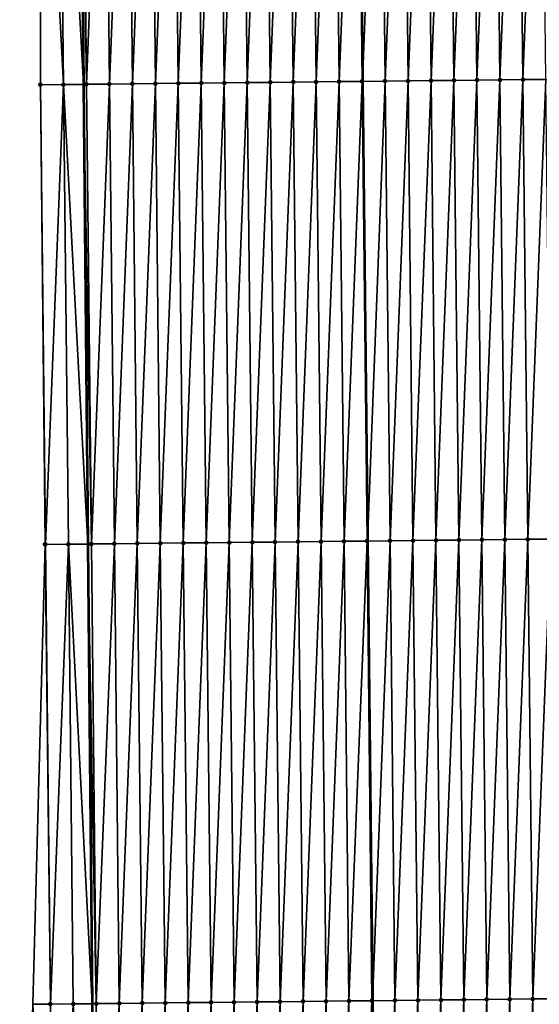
# Model space of a CAD drawing. Header units: feet. Extents: x 2007189 to 2022806, y 818621 to 837694.
# Tile 318 of 656: x 2011353 to 2011376, y 828927 to 828970. Entities that reach past the tile are written whole.
import ezdxf

# ---------------------------------------------------------------- set-up
doc = ezdxf.new("R2010")
doc.units = ezdxf.units.FT
doc.header["$MEASUREMENT"] = 0
for name, color, linetype, lineweight in [('EP_Travel Lane', 172, 'Continuous', 53), ('Road Shots', 141, 'Continuous', 100), ('Road X-Section', 40, 'Continuous', 13), ('STRIPING', 60, 'Continuous', 53)]:
    doc.layers.add(name, color=color, linetype=linetype, lineweight=lineweight)
doc.layers.add('I-77-MM17-21_SB-Surface-Border', color=7, linetype='Continuous')
doc.layers.add('I-77-MM17-21_SB-Surface-TIN', color=7, linetype='Continuous')

msp = doc.modelspace()

# ---------------------------------------------------------------- linework, layer by layer
at = {"layer": 'EP_Travel Lane'}
msp.add_polyline3d([(2011354.749587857, 829086.9643063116, 317.1524679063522), (2011354.979581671, 829066.9660118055, 317.0286059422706), (2011355.209577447, 829046.9675467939, 316.9328874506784), (2011355.439570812, 829026.9692913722, 316.8025781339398), (2011355.633534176, 829006.9840589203, 316.6913245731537), (2011355.821723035, 828986.9853854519, 316.5551894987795), (2011356.009913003, 828966.9865940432, 316.4383833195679), (2011356.19810302, 828946.9877975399, 316.3224105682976), (2011356.386292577, 828926.9890499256, 316.1984395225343), (2011356.574481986, 828906.9903179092, 316.0719165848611), (2011356.762671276, 828886.9915987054, 315.9433314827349), (2011356.950861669, 828866.992762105, 315.8339187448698), (2011357.139050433, 828846.9940987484, 315.696163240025), (2011357.327239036, 828826.995452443, 315.5556009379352), (2011357.535501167, 828806.9998870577, 315.4221144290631), (2011357.747121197, 828787.0012546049, 315.3215290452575), (2011357.958739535, 828767.0027819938, 315.1930798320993), (2011358.170357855, 828747.0043111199, 315.064400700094)], dxfattribs=at)
at = {"layer": 'I-77-MM17-21_SB-Surface-Border', "color": 3, "linetype": 'Continuous', "lineweight": -3}
msp.add_polyline3d([(2011356.669635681, 828746.9886572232, 315.024594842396), (2011357.350865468, 828766.9964450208, 315.1763109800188), (2011356.27611999, 828786.9858623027, 315.2909297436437), (2011356.067860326, 828806.9845930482, 315.3806073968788), (2011355.335832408, 828826.9744574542, 315.4975312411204), (2011355.622954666, 828846.9780881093, 315.6563314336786), (2011354.037516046, 828866.9620809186, 315.7434684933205), (2011354.46445267, 828886.9673824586, 315.8741251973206), (2011353.22869674, 828906.9551135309, 315.9629740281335), (2011353.799391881, 828926.9618330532, 316.1137954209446), (2011354.332915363, 828946.96812921, 316.2686811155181), (2011354.131869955, 828966.9667951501, 316.3834662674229), (2011354.097969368, 828986.9671800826, 316.5101890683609), (2011355.257987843, 829006.9800873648, 316.6823774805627), (2011354.461545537, 829026.9583566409, 316.777838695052), (2011353.307004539, 829046.9462924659, 316.8819204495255), (2011354.165455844, 829066.956908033, 317.0082613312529), (2011354.586643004, 829086.9624844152, 317.1483636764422)], dxfattribs=at)
at = {"layer": 'I-77-MM17-21_SB-Surface-TIN', "color": 128, "linetype": 'Continuous', "lineweight": -3}
for points in [[(2011359.134544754, 828967.0197887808, 316.4882135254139), (2011359.920082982, 828987.0289444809, 316.6173053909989), (2011358.920139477, 828987.018314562, 316.602495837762)], [(2011359.134544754, 828967.0197887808, 316.4882135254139), (2011360.134488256, 828967.0304189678, 316.502979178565), (2011359.920082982, 828987.0289444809, 316.6173053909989)], [(2011360.134488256, 828967.0304189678, 316.502979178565), (2011360.920026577, 828987.0395660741, 316.6334770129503), (2011359.920082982, 828987.0289444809, 316.6173053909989)], [(2011360.134488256, 828967.0304189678, 316.502979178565), (2011361.134431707, 828967.0410538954, 316.5169692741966), (2011360.920026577, 828987.0395660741, 316.6334770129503)], [(2011361.134431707, 828967.0410538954, 316.5169692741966), (2011361.919970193, 828987.0501856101, 316.6499852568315), (2011360.920026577, 828987.0395660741, 316.6334770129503)], [(2011361.134431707, 828967.0410538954, 316.5169692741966), (2011362.134375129, 828967.0516915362, 316.5305155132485), (2011361.919970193, 828987.0501856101, 316.6499852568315)], [(2011362.134375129, 828967.0516915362, 316.5305155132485), (2011362.91991382, 828987.0608041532, 316.6666558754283), (2011361.919970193, 828987.0501856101, 316.6499852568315)], [(2011362.134375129, 828967.0516915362, 316.5305155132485), (2011363.13431863, 828967.0623219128, 316.5452501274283), (2011362.91991382, 828987.0608041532, 316.6666558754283)], [(2011363.13431863, 828967.0623219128, 316.5452501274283), (2011363.919857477, 828987.0714198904, 316.6837856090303), (2011362.91991382, 828987.0608041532, 316.6666558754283)], [(2011363.13431863, 828967.0623219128, 316.5452501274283), (2011364.13426222, 828967.0729438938, 316.5613583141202), (2011363.919857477, 828987.0714198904, 316.6837856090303)], [(2011364.13426222, 828967.0729438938, 316.5613583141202), (2011364.919801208, 828987.0820286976, 316.7020490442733), (2011363.919857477, 828987.0714198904, 316.6837856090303)], [(2011364.13426222, 828967.0729438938, 316.5613583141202), (2011365.134205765, 828967.083570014, 316.5767893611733), (2011364.919801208, 828987.0820286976, 316.7020490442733)], [(2011365.134205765, 828967.083570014, 316.5767893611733), (2011365.919745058, 828987.0926264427, 316.7221223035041), (2011364.919801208, 828987.0820286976, 316.7020490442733)], [(2011365.134205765, 828967.083570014, 316.5767893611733), (2011366.134149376, 828967.0941900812, 316.5932106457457), (2011365.919745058, 828987.0926264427, 316.7221223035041)], [(2011366.134149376, 828967.0941900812, 316.5932106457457), (2011366.919688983, 828987.1032171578, 316.7433457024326), (2011365.919745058, 828987.0926264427, 316.7221223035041)], [(2011366.134149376, 828967.0941900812, 316.5932106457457), (2011367.13409311, 828967.1047986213, 316.6115178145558), (2011366.919688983, 828987.1032171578, 316.7433457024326)], [(2011367.13409311, 828967.1047986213, 316.6115178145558), (2011367.919632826, 828987.1138155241, 316.7633173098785), (2011366.919688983, 828987.1032171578, 316.7433457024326)], [(2011367.13409311, 828967.1047986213, 316.6115178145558), (2011368.134036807, 828967.1154105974, 316.6292628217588), (2011367.919632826, 828987.1138155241, 316.7633173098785)], [(2011368.134036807, 828967.1154105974, 316.6292628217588), (2011367.942141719, 828987.1140544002, 316.7637169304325), (2011367.919632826, 828987.1138155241, 316.7633173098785)], [(2011368.919576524, 828987.1244274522, 316.7810702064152), (2011367.942141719, 828987.1140544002, 316.7637169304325), (2011368.157121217, 828967.1156559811, 316.6296072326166)], [(2011368.134036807, 828967.1154105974, 316.6292628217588), (2011368.157121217, 828967.1156559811, 316.6296072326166), (2011367.942141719, 828987.1140544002, 316.7637169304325)], [(2011369.133980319, 828967.1260398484, 316.6441816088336), (2011368.919576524, 828987.1244274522, 316.7810702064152), (2011368.157121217, 828967.1156559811, 316.6296072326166)], [(2011369.133980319, 828967.1260398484, 316.6441816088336), (2011369.919520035, 828987.1350567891, 316.7959749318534), (2011368.919576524, 828987.1244274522, 316.7810702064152)], [(2011369.133980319, 828967.1260398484, 316.6441816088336), (2011370.133923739, 828967.13667773, 316.657688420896), (2011369.919520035, 828987.1350567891, 316.7959749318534)], [(2011370.133923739, 828967.13667773, 316.657688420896), (2011370.919463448, 828987.1456953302, 316.8093738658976), (2011369.919520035, 828987.1350567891, 316.7959749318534)], [(2011370.133923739, 828967.13667773, 316.657688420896), (2011371.133867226, 828967.1473093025, 316.6722274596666), (2011370.919463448, 828987.1456953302, 316.8093738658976)], [(2011371.133867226, 828967.1473093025, 316.6722274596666), (2011371.919407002, 828987.1563205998, 316.8249440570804), (2011370.919463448, 828987.1456953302, 316.8093738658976)], [(2011371.133867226, 828967.1473093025, 316.6722274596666), (2011372.133810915, 828967.1579220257, 316.6898502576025), (2011371.919407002, 828987.1563205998, 316.8249440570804)], [(2011372.133810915, 828967.1579220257, 316.6898502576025), (2011372.919350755, 828987.1669274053, 316.843535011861), (2011371.919407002, 828987.1563205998, 316.8249440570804)], [(2011372.133810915, 828967.1579220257, 316.6898502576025), (2011373.133754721, 828967.1685238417, 316.709257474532), (2011372.919350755, 828987.1669274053, 316.843535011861)], [(2011373.133754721, 828967.1685238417, 316.709257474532), (2011373.919294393, 828987.1775449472, 316.8603694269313), (2011372.919350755, 828987.1669274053, 316.843535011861)], [(2011373.133754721, 828967.1685238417, 316.709257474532), (2011374.133698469, 828967.1791311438, 316.7277671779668), (2011373.919294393, 828987.1775449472, 316.8603694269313)], [(2011374.133698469, 828967.1791311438, 316.7277671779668), (2011374.919237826, 828987.1881815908, 316.8740787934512), (2011373.919294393, 828987.1775449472, 316.8603694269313)], [(2011374.133698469, 828967.1791311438, 316.7277671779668), (2011375.133642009, 828967.1897577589, 316.7431172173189), (2011374.919237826, 828987.1881815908, 316.8740787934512)], [(2011375.133642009, 828967.1897577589, 316.7431172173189), (2011375.9191813, 828987.1988143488, 316.8884238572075), (2011374.919237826, 828987.1881815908, 316.8740787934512)], [(2011375.133642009, 828967.1897577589, 316.7431172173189), (2011376.133585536, 828967.2003855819, 316.7582696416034), (2011375.9191813, 828987.1988143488, 316.8884238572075)], [(2011355.134769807, 828966.9773556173, 316.4148217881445), (2011354.920364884, 828986.9758484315, 316.5344975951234), (2011354.097969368, 828986.9671800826, 316.5101890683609)], [(2011354.131869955, 828966.9667951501, 316.3834662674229), (2011354.134825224, 828966.9668262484, 316.3835620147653), (2011354.097969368, 828986.9671800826, 316.5101890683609)], [(2011354.134825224, 828966.9668262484, 316.3835620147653), (2011355.134769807, 828966.9773556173, 316.4148217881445), (2011354.097969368, 828986.9671800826, 316.5101890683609)], [(2011354.920364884, 828986.9758484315, 316.5344975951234), (2011356.009913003, 828966.9865940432, 316.4383833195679), (2011355.821723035, 828986.9853854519, 316.5551894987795)], [(2011355.134769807, 828966.9773556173, 316.4148217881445), (2011356.009913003, 828966.9865940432, 316.4383833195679), (2011354.920364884, 828986.9758484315, 316.5344975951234)], [(2011356.134714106, 828966.987911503, 316.4417433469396), (2011355.920308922, 828986.9864285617, 316.5574526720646), (2011355.821723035, 828986.9853854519, 316.5551894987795)], [(2011356.134714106, 828966.987911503, 316.4417433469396), (2011355.821723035, 828986.9853854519, 316.5551894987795), (2011356.009913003, 828966.9865940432, 316.4383833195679)], [(2011356.134714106, 828966.987911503, 316.4417433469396), (2011356.920252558, 828986.9970462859, 316.5742573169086), (2011355.920308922, 828986.9864285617, 316.5574526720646)], [(2011356.134714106, 828966.987911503, 316.4417433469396), (2011357.134657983, 828966.9985066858, 316.4622357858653), (2011356.920252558, 828986.9970462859, 316.5742573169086)], [(2011357.134657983, 828966.9985066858, 316.4622357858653), (2011357.920196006, 828987.0076815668, 316.5881896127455), (2011356.920252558, 828986.9970462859, 316.5742573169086)], [(2011357.134657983, 828966.9985066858, 316.4622357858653), (2011358.134601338, 828967.0091505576, 316.474762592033), (2011357.920196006, 828987.0076815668, 316.5881896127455)], [(2011358.134601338, 828967.0091505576, 316.474762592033), (2011358.920139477, 828987.018314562, 316.602495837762), (2011357.920196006, 828987.0076815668, 316.5881896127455)], [(2011358.134601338, 828967.0091505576, 316.474762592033), (2011359.134544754, 828967.0197887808, 316.4882135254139), (2011358.920139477, 828987.018314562, 316.602495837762)], [(2011354.349230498, 828946.9683007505, 316.2692332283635), (2011354.134825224, 828966.9668262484, 316.3835620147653), (2011354.131869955, 828966.9667951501, 316.3834662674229)], [(2011354.332915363, 828946.96812921, 316.2686811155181), (2011354.349230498, 828946.9683007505, 316.2692332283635), (2011354.131869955, 828966.9667951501, 316.3834662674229)], [(2011354.349230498, 828946.9683007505, 316.2692332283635), (2011355.134769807, 828966.9773556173, 316.4148217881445), (2011354.134825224, 828966.9668262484, 316.3835620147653)], [(2011354.349230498, 828946.9683007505, 316.2692332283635), (2011355.349175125, 828946.9788259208, 316.3011799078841), (2011355.134769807, 828966.9773556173, 316.4148217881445)], [(2011355.134769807, 828966.9773556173, 316.4148217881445), (2011356.19810302, 828946.9877975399, 316.3224105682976), (2011356.009913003, 828966.9865940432, 316.4383833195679)], [(2011355.349175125, 828946.9788259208, 316.3011799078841), (2011356.19810302, 828946.9877975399, 316.3224105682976), (2011355.134769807, 828966.9773556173, 316.4148217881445)], [(2011356.349119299, 828946.9893935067, 316.3261873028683), (2011356.134714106, 828966.987911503, 316.4417433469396), (2011356.009913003, 828966.9865940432, 316.4383833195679)], [(2011356.349119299, 828946.9893935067, 316.3261873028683), (2011356.009913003, 828966.9865940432, 316.4383833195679), (2011356.19810302, 828946.9877975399, 316.3224105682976)], [(2011356.349119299, 828946.9893935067, 316.3261873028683), (2011357.134657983, 828966.9985066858, 316.4622357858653), (2011356.134714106, 828966.987911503, 316.4417433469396)], [(2011356.349119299, 828946.9893935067, 316.3261873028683), (2011357.34906287, 828947.000017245, 316.3420080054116), (2011357.134657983, 828966.9985066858, 316.4622357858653)], [(2011357.34906287, 828947.000017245, 316.3420080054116), (2011358.134601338, 828967.0091505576, 316.474762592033), (2011357.134657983, 828966.9985066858, 316.4622357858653)], [(2011357.34906287, 828947.000017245, 316.3420080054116), (2011358.349006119, 828947.010670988, 316.3529198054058), (2011358.134601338, 828967.0091505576, 316.474762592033)], [(2011358.349006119, 828947.010670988, 316.3529198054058), (2011359.134544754, 828967.0197887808, 316.4882135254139), (2011358.134601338, 828967.0091505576, 316.474762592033)], [(2011358.349006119, 828947.010670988, 316.3529198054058), (2011359.34894937, 828947.0213246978, 316.3638370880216), (2011359.134544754, 828967.0197887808, 316.4882135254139)], [(2011359.34894937, 828947.0213246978, 316.3638370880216), (2011360.134488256, 828967.0304189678, 316.502979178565), (2011359.134544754, 828967.0197887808, 316.4882135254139)], [(2011359.34894937, 828947.0213246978, 316.3638370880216), (2011360.348892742, 828947.0319669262, 316.3766327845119), (2011360.134488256, 828967.0304189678, 316.502979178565)], [(2011360.348892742, 828947.0319669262, 316.3766327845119), (2011361.134431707, 828967.0410538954, 316.5169692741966), (2011360.134488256, 828967.0304189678, 316.502979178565)], [(2011360.348892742, 828947.0319669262, 316.3766327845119), (2011361.348836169, 828947.0426041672, 316.3902443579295), (2011361.134431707, 828967.0410538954, 316.5169692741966)], [(2011361.348836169, 828947.0426041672, 316.3902443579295), (2011362.134375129, 828967.0516915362, 316.5305155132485), (2011361.134431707, 828967.0410538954, 316.5169692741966)], [(2011361.348836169, 828947.0426041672, 316.3902443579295), (2011362.348779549, 828947.0532457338, 316.4031482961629), (2011362.134375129, 828967.0516915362, 316.5305155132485)], [(2011362.348779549, 828947.0532457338, 316.4031482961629), (2011363.13431863, 828967.0623219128, 316.5452501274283), (2011362.134375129, 828967.0516915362, 316.5305155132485)], [(2011362.348779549, 828947.0532457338, 316.4031482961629), (2011363.348722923, 828947.0638878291, 316.415965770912), (2011363.13431863, 828967.0623219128, 316.5452501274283)], [(2011363.348722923, 828947.0638878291, 316.415965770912), (2011364.13426222, 828967.0729438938, 316.5613583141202), (2011363.13431863, 828967.0623219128, 316.5452501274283)], [(2011363.348722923, 828947.0638878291, 316.415965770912), (2011364.34866638, 828947.0745222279, 316.4300423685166), (2011364.13426222, 828967.0729438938, 316.5613583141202)], [(2011364.34866638, 828947.0745222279, 316.4300423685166), (2011365.134205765, 828967.083570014, 316.5767893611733), (2011364.13426222, 828967.0729438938, 316.5613583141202)], [(2011364.34866638, 828947.0745222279, 316.4300423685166), (2011365.348609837, 828947.08515664, 316.4441168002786), (2011365.134205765, 828967.083570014, 316.5767893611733)], [(2011365.348609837, 828947.08515664, 316.4441168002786), (2011366.134149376, 828967.0941900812, 316.5932106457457), (2011365.134205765, 828967.083570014, 316.5767893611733)], [(2011365.348609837, 828947.08515664, 316.4441168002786), (2011366.348553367, 828947.0957841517, 316.4593201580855), (2011366.134149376, 828967.0941900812, 316.5932106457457)], [(2011366.348553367, 828947.0957841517, 316.4593201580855), (2011367.13409311, 828967.1047986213, 316.6115178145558), (2011366.134149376, 828967.0941900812, 316.5932106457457)], [(2011366.348553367, 828947.0957841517, 316.4593201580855), (2011367.348496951, 828947.1064067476, 316.4753277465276), (2011367.13409311, 828967.1047986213, 316.6115178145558)], [(2011367.348496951, 828947.1064067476, 316.4753277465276), (2011368.134036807, 828967.1154105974, 316.6292628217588), (2011367.13409311, 828967.1047986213, 316.6115178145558)], [(2011367.348496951, 828947.1064067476, 316.4753277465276), (2011368.348440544, 828947.1170284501, 316.4914814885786), (2011368.134036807, 828967.1154105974, 316.6292628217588)], [(2011368.348440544, 828947.1170284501, 316.4914814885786), (2011368.157121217, 828967.1156559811, 316.6296072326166), (2011368.134036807, 828967.1154105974, 316.6292628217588)], [(2011369.133980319, 828967.1260398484, 316.6441816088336), (2011368.157121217, 828967.1156559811, 316.6296072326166), (2011368.37210048, 828947.1172794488, 316.4919167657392)], [(2011368.348440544, 828947.1170284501, 316.4914814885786), (2011368.37210048, 828947.1172794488, 316.4919167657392), (2011368.157121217, 828967.1156559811, 316.6296072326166)], [(2011369.348384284, 828947.127636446, 316.5098776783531), (2011369.133980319, 828967.1260398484, 316.6441816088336), (2011368.37210048, 828947.1172794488, 316.4919167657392)], [(2011369.348384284, 828947.127636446, 316.5098776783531), (2011370.133923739, 828967.13667773, 316.657688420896), (2011369.133980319, 828967.1260398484, 316.6441816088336)], [(2011369.348384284, 828947.127636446, 316.5098776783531), (2011370.348327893, 828947.1382566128, 316.5262826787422), (2011370.133923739, 828967.13667773, 316.657688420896)], [(2011370.348327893, 828947.1382566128, 316.5262826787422), (2011371.133867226, 828967.1473093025, 316.6722274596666), (2011370.133923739, 828967.13667773, 316.657688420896)], [(2011370.348327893, 828947.1382566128, 316.5262826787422), (2011371.348271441, 828947.1488825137, 316.5417495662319), (2011371.133867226, 828967.1473093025, 316.6722274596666)], [(2011371.348271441, 828947.1488825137, 316.5417495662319), (2011372.133810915, 828967.1579220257, 316.6898502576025), (2011371.133867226, 828967.1473093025, 316.6722274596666)], [(2011371.348271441, 828947.1488825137, 316.5417495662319), (2011372.348215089, 828947.15949913, 316.5587354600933), (2011372.133810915, 828967.1579220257, 316.6898502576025)], [(2011372.348215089, 828947.15949913, 316.5587354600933), (2011373.133754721, 828967.1685238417, 316.709257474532), (2011372.133810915, 828967.1579220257, 316.6898502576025)], [(2011372.348215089, 828947.15949913, 316.5587354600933), (2011373.348158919, 828947.1700986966, 316.5785106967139), (2011373.133754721, 828967.1685238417, 316.709257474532)], [(2011373.348158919, 828947.1700986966, 316.5785106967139), (2011374.133698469, 828967.1791311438, 316.7277671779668), (2011373.133754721, 828967.1685238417, 316.709257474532)], [(2011373.348158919, 828947.1700986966, 316.5785106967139), (2011374.348102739, 828947.1806991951, 316.5981334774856), (2011374.133698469, 828967.1791311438, 316.7277671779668)], [(2011374.348102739, 828947.1806991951, 316.5981334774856), (2011375.133642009, 828967.1897577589, 316.7431172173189), (2011374.133698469, 828967.1791311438, 316.7277671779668)], [(2011374.348102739, 828947.1806991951, 316.5981334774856), (2011375.348046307, 828947.1913232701, 316.613899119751), (2011375.133642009, 828967.1897577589, 316.7431172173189)], [(2011375.348046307, 828947.1913232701, 316.613899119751), (2011376.133585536, 828967.2003855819, 316.7582696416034), (2011375.133642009, 828967.1897577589, 316.7431172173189)], [(2011375.348046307, 828947.1913232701, 316.613899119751), (2011376.347990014, 828947.2019343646, 316.6317883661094), (2011376.133585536, 828967.2003855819, 316.7582696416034)], [(2011374.562507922, 828927.1821821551, 316.482420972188), (2011375.348046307, 828947.1913232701, 316.613899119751), (2011374.348102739, 828947.1806991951, 316.5981334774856)], [(2011374.562507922, 828927.1821821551, 316.482420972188), (2011375.562451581, 828927.1927977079, 316.4995808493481), (2011375.348046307, 828947.1913232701, 316.613899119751)], [(2011375.562451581, 828927.1927977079, 316.4995808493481), (2011376.347990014, 828947.2019343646, 316.6317883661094), (2011375.348046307, 828947.1913232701, 316.613899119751)], [(2011375.562451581, 828927.1927977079, 316.4995808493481), (2011376.562395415, 828927.2033969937, 316.5194020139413), (2011376.347990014, 828947.2019343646, 316.6317883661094)], [(2011353.799391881, 828926.9618330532, 316.1137954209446), (2011354.563634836, 828926.9698624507, 316.140638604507), (2011354.332915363, 828946.96812921, 316.2686811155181)], [(2011354.563634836, 828926.9698624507, 316.140638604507), (2011354.349230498, 828946.9683007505, 316.2692332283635), (2011354.332915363, 828946.96812921, 316.2686811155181)], [(2011354.563634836, 828926.9698624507, 316.140638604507), (2011355.349175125, 828946.9788259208, 316.3011799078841), (2011354.349230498, 828946.9683007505, 316.2692332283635)], [(2011354.563634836, 828926.9698624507, 316.140638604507), (2011355.563579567, 828926.9803780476, 316.1741515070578), (2011355.349175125, 828946.9788259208, 316.3011799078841)], [(2011355.349175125, 828946.9788259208, 316.3011799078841), (2011356.386292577, 828926.9890499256, 316.1984395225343), (2011356.19810302, 828946.9877975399, 316.3224105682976)], [(2011355.563579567, 828926.9803780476, 316.1741515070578), (2011356.386292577, 828926.9890499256, 316.1984395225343), (2011355.349175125, 828946.9788259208, 316.3011799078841)], [(2011356.563524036, 828926.9909180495, 316.2036717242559), (2011356.349119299, 828946.9893935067, 316.3261873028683), (2011356.19810302, 828946.9877975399, 316.3224105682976)], [(2011356.563524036, 828926.9909180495, 316.2036717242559), (2011356.19810302, 828946.9877975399, 316.3224105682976), (2011356.386292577, 828926.9890499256, 316.1984395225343)], [(2011356.563524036, 828926.9909180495, 316.2036717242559), (2011357.34906287, 828947.000017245, 316.3420080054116), (2011356.349119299, 828946.9893935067, 316.3261873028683)], [(2011356.563524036, 828926.9909180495, 316.2036717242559), (2011357.563467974, 828927.0015075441, 316.2250947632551), (2011357.34906287, 828947.000017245, 316.3420080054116)], [(2011357.563467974, 828927.0015075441, 316.2250947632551), (2011358.349006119, 828947.010670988, 316.3529198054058), (2011357.34906287, 828947.000017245, 316.3420080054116)], [(2011357.563467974, 828927.0015075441, 316.2250947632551), (2011358.563411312, 828927.0121530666, 316.2373515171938), (2011358.349006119, 828947.010670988, 316.3529198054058)], [(2011358.563411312, 828927.0121530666, 316.2373515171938), (2011359.34894937, 828947.0213246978, 316.3638370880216), (2011358.349006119, 828947.010670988, 316.3529198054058)], [(2011358.563411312, 828927.0121530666, 316.2373515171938), (2011359.563354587, 828927.0228044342, 316.2486519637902), (2011359.34894937, 828947.0213246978, 316.3638370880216)], [(2011359.563354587, 828927.0228044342, 316.2486519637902), (2011360.348892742, 828947.0319669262, 316.3766327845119), (2011359.34894937, 828947.0213246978, 316.3638370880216)], [(2011359.563354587, 828927.0228044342, 316.2486519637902), (2011360.563297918, 828927.0334505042, 316.2608191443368), (2011360.348892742, 828947.0319669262, 316.3766327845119)], [(2011360.563297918, 828927.0334505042, 316.2608191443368), (2011361.348836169, 828947.0426041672, 316.3902443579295), (2011360.348892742, 828947.0319669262, 316.3766327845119)], [(2011360.563297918, 828927.0334505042, 316.2608191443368), (2011361.56324129, 828927.0440928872, 316.2735895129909), (2011361.348836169, 828947.0426041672, 316.3902443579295)], [(2011361.56324129, 828927.0440928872, 316.2735895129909), (2011362.348779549, 828947.0532457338, 316.4031482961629), (2011361.348836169, 828947.0426041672, 316.3902443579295)], [(2011361.56324129, 828927.0440928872, 316.2735895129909), (2011362.5631846, 828927.0547409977, 316.2854228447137), (2011362.348779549, 828947.0532457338, 316.4031482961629)], [(2011362.5631846, 828927.0547409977, 316.2854228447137), (2011363.348722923, 828947.0638878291, 316.415965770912), (2011362.348779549, 828947.0532457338, 316.4031482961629)], [(2011362.5631846, 828927.0547409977, 316.2854228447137), (2011363.563127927, 828927.065387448, 316.2975278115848), (2011363.348722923, 828947.0638878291, 316.415965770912)], [(2011363.563127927, 828927.065387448, 316.2975278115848), (2011364.34866638, 828947.0745222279, 316.4300423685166), (2011363.348722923, 828947.0638878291, 316.415965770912)], [(2011363.563127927, 828927.065387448, 316.2975278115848), (2011364.563071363, 828927.0760238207, 316.3112814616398), (2011364.34866638, 828947.0745222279, 316.4300423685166)], [(2011364.563071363, 828927.0760238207, 316.3112814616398), (2011365.348609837, 828947.08515664, 316.4441168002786), (2011364.34866638, 828947.0745222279, 316.4300423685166)], [(2011364.563071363, 828927.0760238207, 316.3112814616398), (2011365.563014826, 828927.0866576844, 316.3254456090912), (2011365.348609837, 828947.08515664, 316.4441168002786)], [(2011365.563014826, 828927.0866576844, 316.3254456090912), (2011366.348553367, 828947.0957841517, 316.4593201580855), (2011365.348609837, 828947.08515664, 316.4441168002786)], [(2011365.563014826, 828927.0866576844, 316.3254456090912), (2011366.562958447, 828927.0972767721, 316.3420271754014), (2011366.348553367, 828947.0957841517, 316.4593201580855)], [(2011366.562958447, 828927.0972767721, 316.3420271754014), (2011367.348496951, 828947.1064067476, 316.4753277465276), (2011366.348553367, 828947.0957841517, 316.4593201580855)], [(2011366.562958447, 828927.0972767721, 316.3420271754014), (2011367.562902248, 828927.1078790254, 316.3613628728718), (2011367.348496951, 828947.1064067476, 316.4753277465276)], [(2011367.562902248, 828927.1078790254, 316.3613628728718), (2011368.348440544, 828947.1170284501, 316.4914814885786), (2011367.348496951, 828947.1064067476, 316.4753277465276)], [(2011367.562902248, 828927.1078790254, 316.3613628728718), (2011368.56284578, 828927.1185064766, 316.3765761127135), (2011368.348440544, 828947.1170284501, 316.4914814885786)], [(2011368.56284578, 828927.1185064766, 316.3765761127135), (2011368.37210048, 828947.1172794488, 316.4919167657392), (2011368.348440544, 828947.1170284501, 316.4914814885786)], [(2011369.348384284, 828947.127636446, 316.5098776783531), (2011368.37210048, 828947.1172794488, 316.4919167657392), (2011368.587081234, 828927.1187642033, 316.3769201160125)], [(2011368.56284578, 828927.1185064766, 316.3765761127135), (2011368.587081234, 828927.1187642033, 316.3769201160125), (2011368.37210048, 828947.1172794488, 316.4919167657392)], [(2011369.562789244, 828927.1291401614, 316.3907695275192), (2011369.348384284, 828947.127636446, 316.5098776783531), (2011368.587081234, 828927.1187642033, 316.3769201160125)], [(2011369.562789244, 828927.1291401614, 316.3907695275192), (2011370.348327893, 828947.1382566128, 316.5262826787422), (2011369.348384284, 828947.127636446, 316.5098776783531)], [(2011369.562789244, 828927.1291401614, 316.3907695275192), (2011370.562732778, 828927.1397673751, 316.4060216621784), (2011370.348327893, 828947.1382566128, 316.5262826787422)], [(2011370.562732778, 828927.1397673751, 316.4060216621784), (2011371.348271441, 828947.1488825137, 316.5417495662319), (2011370.348327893, 828947.1382566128, 316.5262826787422)], [(2011370.562732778, 828927.1397673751, 316.4060216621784), (2011371.562676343, 828927.1503917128, 316.4217442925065), (2011371.348271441, 828947.1488825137, 316.5417495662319)], [(2011371.562676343, 828927.1503917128, 316.4217442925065), (2011372.348215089, 828947.15949913, 316.5587354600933), (2011371.348271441, 828947.1488825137, 316.5417495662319)], [(2011371.562676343, 828927.1503917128, 316.4217442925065), (2011372.562620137, 828927.1609946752, 316.4409639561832), (2011372.348215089, 828947.15949913, 316.5587354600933)], [(2011372.562620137, 828927.1609946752, 316.4409639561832), (2011373.348158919, 828947.1700986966, 316.5785106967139), (2011372.348215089, 828947.15949913, 316.5587354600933)], [(2011372.562620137, 828927.1609946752, 316.4409639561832), (2011373.562564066, 828927.1715849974, 316.4622516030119), (2011373.348158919, 828947.1700986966, 316.5785106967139)], [(2011373.562564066, 828927.1715849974, 316.4622516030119), (2011374.348102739, 828947.1806991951, 316.5981334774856), (2011373.348158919, 828947.1700986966, 316.5785106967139)], [(2011373.562564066, 828927.1715849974, 316.4622516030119), (2011374.562507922, 828927.1821821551, 316.482420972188), (2011374.348102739, 828947.1806991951, 316.5981334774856)], [(2011362.777589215, 828907.0562769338, 316.1610432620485), (2011363.563127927, 828927.065387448, 316.2975278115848), (2011362.5631846, 828927.0547409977, 316.2854228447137)], [(2011362.777589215, 828907.0562769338, 316.1610432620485), (2011363.777532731, 828907.0669057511, 316.1760329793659), (2011363.563127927, 828927.065387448, 316.2975278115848)], [(2011363.777532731, 828907.0669057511, 316.1760329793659), (2011364.563071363, 828927.0760238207, 316.3112814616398), (2011363.563127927, 828927.065387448, 316.2975278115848)], [(2011363.777532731, 828907.0669057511, 316.1760329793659), (2011364.777476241, 828907.0775351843, 316.1909220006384), (2011364.563071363, 828927.0760238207, 316.3112814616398)], [(2011364.777476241, 828907.0775351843, 316.1909220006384), (2011365.563014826, 828927.0866576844, 316.3254456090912), (2011364.563071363, 828927.0760238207, 316.3112814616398)], [(2011364.777476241, 828907.0775351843, 316.1909220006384), (2011365.777419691, 828907.0881703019, 316.204881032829), (2011365.563014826, 828927.0866576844, 316.3254456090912)], [(2011365.777419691, 828907.0881703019, 316.204881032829), (2011366.562958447, 828927.0972767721, 316.3420271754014), (2011365.563014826, 828927.0866576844, 316.3254456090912)], [(2011365.777419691, 828907.0881703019, 316.204881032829), (2011366.777363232, 828907.0987967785, 316.2202537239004), (2011366.562958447, 828927.0972767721, 316.3420271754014)], [(2011366.777363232, 828907.0987967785, 316.2202537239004), (2011367.562902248, 828927.1078790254, 316.3613628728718), (2011366.562958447, 828927.0972767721, 316.3420271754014)], [(2011366.777363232, 828907.0987967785, 316.2202537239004), (2011367.777306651, 828907.1094346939, 316.2337549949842), (2011367.562902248, 828927.1078790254, 316.3613628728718)], [(2011367.777306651, 828907.1094346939, 316.2337549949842), (2011368.56284578, 828927.1185064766, 316.3765761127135), (2011367.562902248, 828927.1078790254, 316.3613628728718)], [(2011367.777306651, 828907.1094346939, 316.2337549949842), (2011368.777249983, 828907.1200807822, 316.2459191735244), (2011368.56284578, 828927.1185064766, 316.3765761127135)], [(2011368.777249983, 828907.1200807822, 316.2459191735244), (2011368.587081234, 828927.1187642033, 316.3769201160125), (2011368.56284578, 828927.1185064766, 316.3765761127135)], [(2011369.562789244, 828927.1291401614, 316.3907695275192), (2011368.587081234, 828927.1187642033, 316.3769201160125), (2011368.802060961, 828907.1203443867, 316.2463109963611)], [(2011368.777249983, 828907.1200807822, 316.2459191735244), (2011368.802060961, 828907.1203443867, 316.2463109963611), (2011368.587081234, 828927.1187642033, 316.3769201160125)], [(2011369.777193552, 828907.1307046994, 316.2617105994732), (2011369.562789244, 828927.1291401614, 316.3907695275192), (2011368.802060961, 828907.1203443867, 316.2463109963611)], [(2011369.777193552, 828907.1307046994, 316.2617105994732), (2011370.562732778, 828927.1397673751, 316.4060216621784), (2011369.562789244, 828927.1291401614, 316.3907695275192)], [(2011369.777193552, 828907.1307046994, 316.2617105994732), (2011370.777137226, 828907.1413188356, 316.2791022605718), (2011370.562732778, 828927.1397673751, 316.4060216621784)], [(2011370.777137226, 828907.1413188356, 316.2791022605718), (2011371.562676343, 828927.1503917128, 316.4217442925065), (2011370.562732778, 828927.1397673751, 316.4060216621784)], [(2011370.777137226, 828907.1413188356, 316.2791022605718), (2011371.777080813, 828907.1519411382, 316.2951578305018), (2011371.562676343, 828927.1503917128, 316.4217442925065)], [(2011371.777080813, 828907.1519411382, 316.2951578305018), (2011372.562620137, 828927.1609946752, 316.4409639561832), (2011371.562676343, 828927.1503917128, 316.4217442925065)], [(2011371.777080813, 828907.1519411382, 316.2951578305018), (2011372.777024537, 828907.1625505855, 316.3133165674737), (2011372.562620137, 828927.1609946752, 316.4409639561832)], [(2011372.777024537, 828907.1625505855, 316.3133165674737), (2011373.562564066, 828927.1715849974, 316.4622516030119), (2011372.562620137, 828927.1609946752, 316.4409639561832)], [(2011372.777024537, 828907.1625505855, 316.3133165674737), (2011373.776968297, 828907.1731567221, 316.332016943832), (2011373.562564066, 828927.1715849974, 316.4622516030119)], [(2011373.776968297, 828907.1731567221, 316.332016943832), (2011374.562507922, 828927.1821821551, 316.482420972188), (2011373.562564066, 828927.1715849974, 316.4622516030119)], [(2011373.776968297, 828907.1731567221, 316.332016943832), (2011374.776911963, 828907.1837716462, 316.3492796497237), (2011374.562507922, 828927.1821821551, 316.482420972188)], [(2011374.776911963, 828907.1837716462, 316.3492796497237), (2011375.562451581, 828927.1927977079, 316.4995808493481), (2011374.562507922, 828927.1821821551, 316.482420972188)], [(2011374.776911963, 828907.1837716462, 316.3492796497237), (2011375.776855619, 828907.1943874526, 316.366398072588), (2011375.562451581, 828927.1927977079, 316.4995808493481)], [(2011375.776855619, 828907.1943874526, 316.366398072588), (2011376.562395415, 828927.2033969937, 316.5194020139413), (2011375.562451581, 828927.1927977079, 316.4995808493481)], [(2011375.776855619, 828907.1943874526, 316.366398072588), (2011376.776799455, 828907.2049864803, 316.3862614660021), (2011376.562395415, 828927.2033969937, 316.5194020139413)], [(2011354.778039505, 828906.9713933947, 316.0170756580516), (2011354.563634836, 828926.9698624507, 316.140638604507), (2011353.799391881, 828926.9618330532, 316.1137954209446)], [(2011354.778039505, 828906.9713933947, 316.0170756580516), (2011355.563579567, 828926.9803780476, 316.1741515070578), (2011354.563634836, 828926.9698624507, 316.140638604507)], [(2011354.778039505, 828906.9713933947, 316.0170756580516), (2011355.777984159, 828906.9819160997, 316.0494257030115), (2011355.563579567, 828926.9803780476, 316.1741515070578)], [(2011355.563579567, 828926.9803780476, 316.1741515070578), (2011356.574481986, 828906.9903179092, 316.0719165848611), (2011356.386292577, 828926.9890499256, 316.1984395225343)], [(2011355.777984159, 828906.9819160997, 316.0494257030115), (2011356.574481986, 828906.9903179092, 316.0719165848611), (2011355.563579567, 828926.9803780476, 316.1741515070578)], [(2011356.777928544, 828906.9924639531, 316.0776613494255), (2011356.563524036, 828926.9909180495, 316.2036717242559), (2011356.386292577, 828926.9890499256, 316.1984395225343)], [(2011356.777928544, 828906.9924639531, 316.0776613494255), (2011356.386292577, 828926.9890499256, 316.1984395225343), (2011356.574481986, 828906.9903179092, 316.0719165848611)], [(2011356.777928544, 828906.9924639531, 316.0776613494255), (2011357.563467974, 828927.0015075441, 316.2250947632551), (2011356.563524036, 828926.9909180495, 316.2036717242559)], [(2011356.777928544, 828906.9924639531, 316.0776613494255), (2011357.777872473, 828907.0030543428, 316.0989379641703), (2011357.563467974, 828927.0015075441, 316.2250947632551)], [(2011357.777872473, 828907.0030543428, 316.0989379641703), (2011358.563411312, 828927.0121530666, 316.2373515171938), (2011357.563467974, 828927.0015075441, 316.2250947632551)], [(2011357.777872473, 828907.0030543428, 316.0989379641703), (2011358.777815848, 828907.0136963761, 316.1117655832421), (2011358.563411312, 828927.0121530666, 316.2373515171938)], [(2011358.777815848, 828907.0136963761, 316.1117655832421), (2011359.563354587, 828927.0228044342, 316.2486519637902), (2011358.563411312, 828927.0121530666, 316.2373515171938)], [(2011358.777815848, 828907.0136963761, 316.1117655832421), (2011359.777759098, 828907.0243499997, 316.1226969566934), (2011359.563354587, 828927.0228044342, 316.2486519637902)], [(2011359.777759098, 828907.0243499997, 316.1226969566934), (2011360.563297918, 828927.0334505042, 316.2608191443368), (2011359.563354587, 828927.0228044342, 316.2486519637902)], [(2011359.777759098, 828907.0243499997, 316.1226969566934), (2011360.777702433, 828907.0349957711, 316.1349129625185), (2011360.563297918, 828927.0334505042, 316.2608191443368)], [(2011360.777702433, 828907.0349957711, 316.1349129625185), (2011361.56324129, 828927.0440928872, 316.2735895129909), (2011360.563297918, 828927.0334505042, 316.2608191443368)], [(2011360.777702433, 828907.0349957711, 316.1349129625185), (2011361.777645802, 828907.0456384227, 316.1476394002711), (2011361.56324129, 828927.0440928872, 316.2735895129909)], [(2011361.777645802, 828907.0456384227, 316.1476394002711), (2011362.5631846, 828927.0547409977, 316.2854228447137), (2011361.56324129, 828927.0440928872, 316.2735895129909)], [(2011361.777645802, 828907.0456384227, 316.1476394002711), (2011362.777589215, 828907.0562769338, 316.1610432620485), (2011362.5631846, 828927.0547409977, 316.2854228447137)]]:
    msp.add_3dface(points, dxfattribs=at)
at = {"layer": 'Road Shots', "lineweight": 100}
for p in [(2011354.131869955, 828966.9667951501, 316.3834662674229), (2011354.134825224, 828966.9668262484, 316.3835620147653), (2011355.134769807, 828966.9773556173, 316.4148217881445), (2011356.134714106, 828966.987911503, 316.4417433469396), (2011357.134657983, 828966.9985066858, 316.4622357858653), (2011358.134601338, 828967.0091505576, 316.474762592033), (2011359.134544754, 828967.0197887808, 316.4882135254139), (2011360.134488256, 828967.0304189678, 316.502979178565), (2011361.134431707, 828967.0410538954, 316.5169692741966), (2011362.134375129, 828967.0516915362, 316.5305155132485), (2011363.13431863, 828967.0623219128, 316.5452501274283), (2011364.13426222, 828967.0729438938, 316.5613583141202), (2011365.134205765, 828967.083570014, 316.5767893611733), (2011366.134149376, 828967.0941900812, 316.5932106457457), (2011367.13409311, 828967.1047986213, 316.6115178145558), (2011368.134036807, 828967.1154105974, 316.6292628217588), (2011369.133980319, 828967.1260398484, 316.6441816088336), (2011370.133923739, 828967.13667773, 316.657688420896), (2011371.133867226, 828967.1473093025, 316.6722274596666), (2011372.133810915, 828967.1579220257, 316.6898502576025), (2011373.133754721, 828967.1685238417, 316.709257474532), (2011374.133698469, 828967.1791311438, 316.7277671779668), (2011375.133642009, 828967.1897577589, 316.7431172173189), (2011375.348046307, 828947.1913232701, 316.613899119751), (2011354.332915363, 828946.96812921, 316.2686811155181), (2011354.349230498, 828946.9683007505, 316.2692332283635), (2011355.349175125, 828946.9788259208, 316.3011799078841), (2011356.349119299, 828946.9893935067, 316.3261873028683), (2011357.34906287, 828947.000017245, 316.3420080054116), (2011358.349006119, 828947.010670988, 316.3529198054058), (2011359.34894937, 828947.0213246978, 316.3638370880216), (2011360.348892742, 828947.0319669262, 316.3766327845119), (2011361.348836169, 828947.0426041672, 316.3902443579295), (2011362.348779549, 828947.0532457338, 316.4031482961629), (2011363.348722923, 828947.0638878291, 316.415965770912), (2011364.34866638, 828947.0745222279, 316.4300423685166), (2011365.348609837, 828947.08515664, 316.4441168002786), (2011366.348553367, 828947.0957841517, 316.4593201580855), (2011367.348496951, 828947.1064067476, 316.4753277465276), (2011368.348440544, 828947.1170284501, 316.4914814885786), (2011369.348384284, 828947.127636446, 316.5098776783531), (2011370.348327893, 828947.1382566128, 316.5262826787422), (2011371.348271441, 828947.1488825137, 316.5417495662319), (2011372.348215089, 828947.15949913, 316.5587354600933), (2011373.348158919, 828947.1700986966, 316.5785106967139), (2011374.348102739, 828947.1806991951, 316.5981334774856), (2011363.563127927, 828927.065387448, 316.2975278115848), (2011364.563071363, 828927.0760238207, 316.3112814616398), (2011365.563014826, 828927.0866576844, 316.3254456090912), (2011366.562958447, 828927.0972767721, 316.3420271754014), (2011367.562902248, 828927.1078790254, 316.3613628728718), (2011368.56284578, 828927.1185064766, 316.3765761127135), (2011369.562789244, 828927.1291401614, 316.3907695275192), (2011370.562732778, 828927.1397673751, 316.4060216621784), (2011371.562676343, 828927.1503917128, 316.4217442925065), (2011372.562620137, 828927.1609946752, 316.4409639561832), (2011373.562564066, 828927.1715849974, 316.4622516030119), (2011374.562507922, 828927.1821821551, 316.482420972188), (2011375.562451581, 828927.1927977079, 316.4995808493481), (2011354.563634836, 828926.9698624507, 316.140638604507), (2011355.563579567, 828926.9803780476, 316.1741515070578), (2011356.563524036, 828926.9909180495, 316.2036717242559), (2011357.563467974, 828927.0015075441, 316.2250947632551), (2011358.563411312, 828927.0121530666, 316.2373515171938), (2011359.563354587, 828927.0228044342, 316.2486519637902), (2011360.563297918, 828927.0334505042, 316.2608191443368), (2011361.56324129, 828927.0440928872, 316.2735895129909), (2011362.5631846, 828927.0547409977, 316.2854228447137)]:
    msp.add_point(p, dxfattribs=at)
at = {"layer": 'Road X-Section', "extrusion": (-0.01072023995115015, 0.999923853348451, 0.006112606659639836), "elevation": 807343.578743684, "flags": 128}
msp.add_lwpolyline([(-2020168.442034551, -4618.59205621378), (-2020167.442034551, -4618.554994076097), (-2020166.44203455, -4618.516978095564), (-2020165.44203455, -4618.486999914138), (-2020164.442034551, -4618.460037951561), (-2020163.442034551, -4618.423186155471), (-2020162.442034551, -4618.395032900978), (-2020161.442034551, -4618.37320218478), (-2020160.44203455, -4618.359164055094), (-2020159.442034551, -4618.34778019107), (-2020158.442034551, -4618.339363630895), (-2020157.44203455, -4618.331312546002), (-2020156.442034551, -4618.322221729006), (-2020155.44203455, -4618.311115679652), (-2020154.44203455, -4618.298689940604), (-2020153.442034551, -4618.281859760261), (-2020152.44203455, -4618.265859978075), (-2020151.442034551, -4618.25231020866), (-2020150.94346007, -4618.24959737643), (-2020150.870221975, -4618.249671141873), (-2020150.44203455, -4618.252474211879), (-2020150.176126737, -4618.255568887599), (-2020149.442034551, -4618.267719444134), (-2020148.442034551, -4618.285959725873), (-2020147.442034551, -4618.301746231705), (-2020146.44203455, -4618.316898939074), (-2020145.44203455, -4618.332249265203), (-2020144.44203455, -4618.350759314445), (-2020143.44203455, -4618.370166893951), (-2020142.44203455, -4618.387790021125), (-2020141.442034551, -4618.40232933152), (-2020140.44203455, -4618.415836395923), (-2020139.44203455, -4618.430755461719), (-2020138.44203455, -4618.448500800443), (-2020137.44203455, -4618.466808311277), (-2020136.44203455, -4618.483229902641), (-2020135.442034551, -4618.498661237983), (-2020134.44203455, -4618.514769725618), (-2020133.442034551, -4618.529504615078), (-2020132.442034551, -4618.543051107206), (-2020131.442034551, -4618.557041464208), (-2020130.442034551, -4618.571807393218), (-2020129.44203455, -4618.585258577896), (-2020128.44203455, -4618.597785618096), (-2020127.442034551, -4618.618278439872), (-2020126.44203455, -4618.64520050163), (-2020125.44203455, -4618.67646085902), (-2020125.439079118, -4618.67655660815)], dxfattribs=at)
at = {"layer": 'Road X-Section', "extrusion": (-0.01072023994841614, 0.9999238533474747, 0.006112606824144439), "elevation": 807323.5787484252, "flags": 128}
msp.add_lwpolyline([(-2020168.442032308, -4618.56419697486), (-2020167.442032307, -4618.528076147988), (-2020166.442032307, -4618.485898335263), (-2020165.442032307, -4618.462225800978), (-2020164.442032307, -4618.432248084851), (-2020163.442032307, -4618.404636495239), (-2020162.442032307, -4618.372940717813), (-2020161.442032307, -4618.356531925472), (-2020160.442032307, -4618.344069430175), (-2020159.442032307, -4618.334660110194), (-2020158.442032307, -4618.325172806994), (-2020157.442032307, -4618.317890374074), (-2020156.442032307, -4618.310224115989), (-2020155.442032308, -4618.299024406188), (-2020154.442032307, -4618.28777796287), (-2020153.442032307, -4618.270738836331), (-2020152.442032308, -4618.253318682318), (-2020151.442032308, -4618.244554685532), (-2020151.038573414, -4618.243717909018), (-2020150.971049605, -4618.243806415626), (-2020150.442032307, -4618.247110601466), (-2020150.171240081, -4618.250792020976), (-2020149.442032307, -4618.265219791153), (-2020148.442032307, -4618.286400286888), (-2020147.442032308, -4618.306108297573), (-2020146.442032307, -4618.323997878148), (-2020145.442032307, -4618.339763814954), (-2020144.442032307, -4618.359386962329), (-2020143.442032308, -4618.379162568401), (-2020142.442032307, -4618.3961487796), (-2020141.442032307, -4618.411615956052), (-2020140.442032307, -4618.428021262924), (-2020139.442032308, -4618.446417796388), (-2020138.442032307, -4618.462571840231), (-2020137.442032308, -4618.478579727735), (-2020136.442032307, -4618.493783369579), (-2020135.442032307, -4618.507858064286), (-2020134.442032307, -4618.521934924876), (-2020133.442032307, -4618.534752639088), (-2020132.442032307, -4618.547656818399), (-2020131.442032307, -4618.561268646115), (-2020130.442032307, -4618.57406458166), (-2020129.442032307, -4618.584982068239), (-2020128.442032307, -4618.595894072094), (-2020127.442032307, -4618.611715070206), (-2020126.442032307, -4618.636722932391), (-2020125.442032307, -4618.668670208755), (-2020125.425716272, -4618.669222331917)], dxfattribs=at)
at = {"layer": 'Road X-Section', "extrusion": (-0.01072023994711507, 0.9999238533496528, 0.006112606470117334), "elevation": 807303.5787527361, "flags": 128}
msp.add_lwpolyline([(-2020168.442031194, -4618.538471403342), (-2020167.442031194, -4618.502000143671), (-2020166.442031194, -4618.46066684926), (-2020165.442031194, -4618.427700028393), (-2020164.442031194, -4618.408180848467), (-2020163.442031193, -4618.379538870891), (-2020162.442031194, -4618.352807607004), (-2020161.442031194, -4618.335695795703), (-2020160.442031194, -4618.326429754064), (-2020159.442031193, -4618.31568417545), (-2020158.442031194, -4618.308958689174), (-2020157.442031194, -4618.304365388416), (-2020156.442031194, -4618.292269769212), (-2020155.442031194, -4618.284923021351), (-2020154.442031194, -4618.274192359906), (-2020153.442031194, -4618.255986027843), (-2020152.442031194, -4618.241251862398), (-2020151.442031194, -4618.231921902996), (-2020151.291460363, -4618.23144214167), (-2020151.036888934, -4618.231798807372), (-2020150.442031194, -4618.236372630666), (-2020150.11460322, -4618.241217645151), (-2020149.442031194, -4618.254557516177), (-2020148.442031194, -4618.274880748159), (-2020147.442031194, -4618.295956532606), (-2020146.442031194, -4618.315778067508), (-2020145.442031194, -4618.332938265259), (-2020144.442031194, -4618.353108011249), (-2020143.442031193, -4618.374396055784), (-2020142.442031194, -4618.393616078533), (-2020141.442031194, -4618.409339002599), (-2020140.442031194, -4618.424591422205), (-2020139.442031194, -4618.43878510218), (-2020138.442031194, -4618.453998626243), (-2020137.442031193, -4618.473334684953), (-2020136.442031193, -4618.489916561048), (-2020135.442031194, -4618.504080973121), (-2020134.442031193, -4618.517834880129), (-2020133.442031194, -4618.529940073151), (-2020132.442031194, -4618.54177362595), (-2020131.442031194, -4618.554544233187), (-2020130.442031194, -4618.566711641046), (-2020129.442031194, -4618.578012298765), (-2020128.442031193, -4618.59026928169), (-2020127.442031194, -4618.611692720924), (-2020126.442031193, -4618.641213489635), (-2020125.442031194, -4618.67472701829), (-2020124.677746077, -4618.70157070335)], dxfattribs=at)
at = {"layer": 'STRIPING'}
msp.add_polyline3d([(2011366.834528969, 829087.0999986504, 317.362866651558), (2011367.059931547, 829067.1016428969, 317.2405332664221), (2011367.285335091, 829047.1032014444, 317.1323444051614), (2011367.510738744, 829027.1047502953, 317.0257473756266), (2011367.727162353, 829007.1124406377, 316.8998349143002), (2011367.942141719, 828987.1140544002, 316.7637169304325), (2011368.157121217, 828967.1156559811, 316.6296072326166), (2011368.37210048, 828947.1172794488, 316.4919167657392), (2011368.587081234, 828927.1187642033, 316.3769201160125), (2011368.802060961, 828907.1203443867, 316.2463109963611), (2011369.01704184, 828887.1218175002, 316.1332340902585), (2011369.232021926, 828867.1233643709, 316.0080750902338), (2011369.447002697, 828847.1248475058, 315.8933435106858), (2011369.661983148, 828827.1263604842, 315.7737216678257), (2011369.874091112, 828807.1292256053, 315.6388683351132), (2011370.085727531, 828787.1307326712, 315.5140376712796), (2011370.297365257, 828767.1321161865, 315.410656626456), (2011370.509002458, 828747.1335493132, 315.2986819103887)], dxfattribs=at)

doc.saveas('drawing.dxf')
